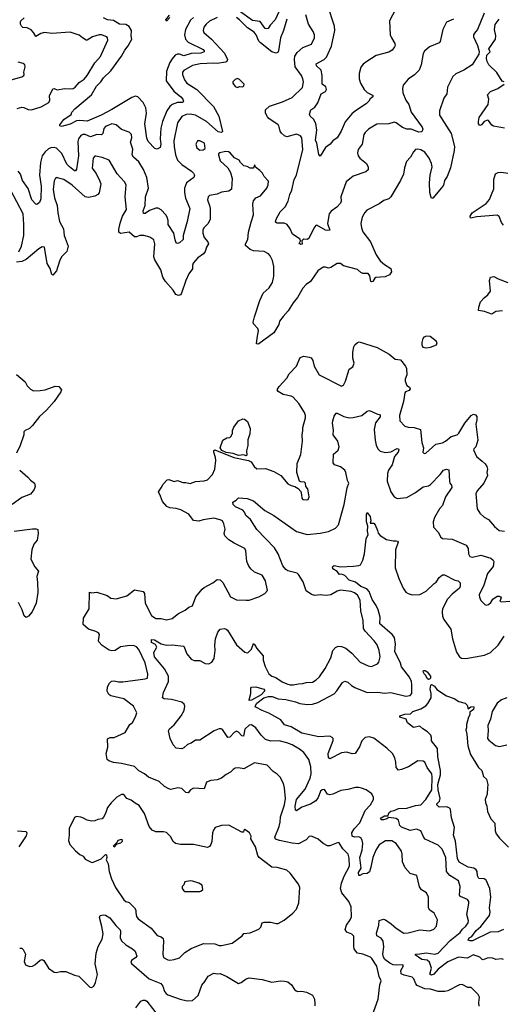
# Model space of a CAD drawing. Extents: x 1468344 to 1613994, y 525695 to 643861.
# Tile 348 of 427: x 1557205 to 1561704, y 611467 to 620646. Entities that reach past the tile are written whole.
import ezdxf

# ---------------------------------------------------------------- set-up
doc = ezdxf.new("R2010")
doc.units = 0

msp = doc.modelspace()

# ---------------------------------------------------------------- linework, layer by layer
at = {"layer": '0CON10XD'}
for points in [[(1560709.1, 620740.9), (1560653.8, 620636.2), (1560658.4, 620505), (1560669.7, 620475), (1560703.2, 620425), (1560705.5, 620405), (1560698.5, 620391.5), (1560677, 620363), (1560646.3, 620343.7), (1560527.6, 620312.4), (1560442, 620255), (1560408.2, 620231.8), (1560385.4, 620204.6), (1560368.9, 620145), (1560371.1, 620095), (1560382.2, 620055), (1560416, 619996), (1560445.4, 619965.4), (1560495, 619942.5), (1560501.4, 619935), (1560498, 619925), (1560473, 619907), (1560461.2, 619885), (1560435, 619860), (1560334, 619796), (1560301.2, 619768.8), (1560237.9, 619692.1), (1560200.6, 619605), (1560165, 619543.8), (1560123.3, 619515), (1560100, 619485), (1560055, 619453.3), (1560005, 619373.3), (1559995, 619390), (1559975.8, 619495), (1559962.9, 619522.9), (1559974.5, 619615.5), (1559967, 619677), (1559945, 619718.8), (1559914, 619745), (1559907.1, 619765), (1559920, 619805), (1559955, 619831.4), (1559985, 619871.2), (1560015.4, 619955), (1560055, 619975.9), (1560065.1, 619995), (1560058.9, 620018.9), (1560024.2, 620045), (1560025.3, 620125), (1560014.5, 620175), (1559973.1, 620215), (1559968, 620235), (1560044.8, 620275.2), (1560064.8, 620295.2), (1560110.8, 620399.2), (1560142, 620545), (1560138.9, 620585), (1560074.5, 620785)], [(1558603.3, 620665), (1558575, 620633.3), (1558568, 620645), (1558602, 620688)], [(1561534.3, 620705.7), (1561471.4, 620555), (1561445, 620521.2), (1561435.8, 620505), (1561434, 620485), (1561474.1, 620404.1), (1561487.7, 620347.7), (1561485.9, 620324.1), (1561422, 620225), (1561345, 620174.3), (1561269.5, 620140.5), (1561241.4, 620115), (1561192.2, 620017.8), (1561187.1, 619955), (1561160, 619915), (1561117.5, 619795), (1561120, 619755), (1561226.5, 619585), (1561257.8, 619465), (1561255.5, 619425.5), (1561220.4, 619265), (1561190.6, 619185), (1561165.8, 619145), (1561155, 619102.5), (1561137.5, 619077.5), (1561055, 618983.3), (1561045, 618982.5), (1561039.3, 618989.3), (1561027.5, 619035), (1561024.3, 619125), (1561030.5, 619195), (1561049.1, 619275), (1561044, 619305), (1561023.3, 619355), (1560982.2, 619412.2), (1560945, 619433.8), (1560915, 619439.1), (1560894, 619436), (1560875.5, 619415), (1560847.3, 619362.7), (1560810, 619325), (1560791.1, 619265), (1560781.9, 619205), (1560754.6, 619145.4), (1560665.6, 618995), (1560645, 618975.8), (1560598.8, 618961.2), (1560555, 618927.5), (1560440.9, 618869.1), (1560421.3, 618848.7), (1560397.1, 618805), (1560384.2, 618745), (1560390.8, 618705), (1560405, 618668.8), (1560474.4, 618575), (1560527.5, 618455), (1560565, 618396.9), (1560605, 618362.5), (1560666.2, 618325), (1560671.2, 618295), (1560651.7, 618268.3), (1560611.7, 618248.3), (1560525, 618241.2), (1560514.4, 618235.6), (1560495.7, 618205), (1560485, 618200.6), (1560479.2, 618205), (1560467.8, 618257.8), (1560455, 618280), (1560405, 618278), (1560385, 618288), (1560355, 618315.8), (1560225, 618350.8), (1560195, 618372), (1560165, 618372), (1560105, 618334.3), (1560085, 618330.8), (1560055, 618340), (1560035, 618338), (1559985, 618304), (1559915, 618204.2), (1559875, 618175.7), (1559845, 618144), (1559793.6, 618055), (1559753.6, 618005), (1559708.3, 617931.7), (1559660.8, 617879.2), (1559625.6, 617835), (1559619.5, 617805), (1559575, 617727.1), (1559435, 617624), (1559425, 617620), (1559413.8, 617625), (1559417.9, 617677.9), (1559432.5, 617745), (1559425.4, 617765.4), (1559385, 617810), (1559382, 617825), (1559392.5, 617875), (1559442.6, 618027.4), (1559475.6, 618095), (1559531.9, 618145), (1559560.4, 618195), (1559573.8, 618255), (1559574.5, 618344.5), (1559560.9, 618400.9), (1559540.8, 618445), (1559525, 618464), (1559484.2, 618484.2), (1559385, 618490.6), (1559355, 618503.1), (1559310.7, 618540.7), (1559310, 618555), (1559331.9, 618595), (1559336.6, 618663.4), (1559362, 618758), (1559384.3, 618825), (1559378, 618925), (1559384.1, 618955.9), (1559405.9, 618984.1), (1559450, 619005), (1559507.5, 619075), (1559522.5, 619105), (1559525, 619140), (1559483.8, 619183.8), (1559467.5, 619215), (1559445, 619240), (1559401.7, 619271.7), (1559398.3, 619288.3), (1559390, 619285), (1559385, 619260), (1559355, 619260), (1559327, 619277), (1559295, 619282.5), (1559263.8, 619313.8), (1559252.5, 619335), (1559208.3, 619358.3), (1559167.5, 619405), (1559150, 619415), (1559125, 619416.2), (1559070, 619405), (1559057.5, 619395), (1559057.5, 619385), (1559075, 619330), (1559145.9, 619265.9), (1559171.7, 619221.7), (1559186.2, 619165), (1559178, 619065), (1559155, 619047.5), (1559085, 619038.9), (1559045, 619020), (1558975, 619005.7), (1558962, 618995), (1558954.4, 618965), (1558975.7, 618915), (1558980.8, 618885), (1558979.4, 618785), (1558960.8, 618745), (1558922, 618705), (1558912, 618685)], [(1559625.3, 620725), (1559585.9, 620644.1), (1559538.6, 620595), (1559521.1, 620565), (1559505, 620559.3), (1559493.2, 620565), (1559447.4, 620627.4), (1559375, 620639.3), (1559253.9, 620725)], [(1561248.7, 620651.3), (1561185, 620622.5), (1561148.8, 620555), (1561125, 620443.3), (1561115, 620431.2), (1561025, 620393.3), (1560978.3, 620351.7), (1560965, 620330), (1560948.1, 620225), (1560928.6, 620175), (1560885, 620130.8), (1560827.9, 620092.1), (1560779.1, 620035), (1560772.3, 620005), (1560775.3, 619965.3), (1560805.4, 619895), (1560833.1, 619855), (1560853.8, 619785), (1560958, 619645), (1560963.3, 619625), (1560955, 619600), (1560925, 619596.2), (1560855.6, 619625.6), (1560814.2, 619624.2), (1560775, 619641.4), (1560715, 619684.3), (1560695, 619689.2), (1560645, 619674), (1560535, 619671.2), (1560456.2, 619625), (1560425, 619592.5), (1560411.9, 619575), (1560397.5, 619485), (1560359.4, 619435), (1560353.1, 619405), (1560361.4, 619375), (1560375, 619353.8), (1560438.8, 619305), (1560452, 619272), (1560453.8, 619245), (1560432.1, 619227.9), (1560312.4, 619187.6), (1560248.8, 619135), (1560198.8, 618995), (1560202, 618955), (1560197.1, 618935), (1560162.8, 618897.2), (1560109.4, 618860.6), (1560091.2, 618835), (1560074.4, 618745), (1560095.8, 618684.2), (1560075, 618679.2), (1560055, 618683.1), (1559975, 618728.8), (1559965, 618726.2), (1559946.5, 618703.5), (1559899.4, 618605), (1559885, 618595.4), (1559855, 618599), (1559845.5, 618594.5), (1559836.6, 618583.4), (1559837.6, 618552.4), (1559825, 618548.5), (1559810.6, 618560.6), (1559821.9, 618585), (1559818.7, 618598.7), (1559749.4, 618645), (1559727.5, 618695), (1559697.1, 618737.1), (1559670.2, 618750.2), (1559605, 618749.5), (1559589.5, 618759.5), (1559594.6, 618785.4), (1559634.6, 618855.4), (1559678.7, 618901.3), (1559707.2, 618952.8), (1559723.1, 619015), (1559743.2, 619055), (1559762.2, 619155), (1559784.7, 619195.3), (1559844, 619435), (1559836.4, 619545), (1559824, 619564), (1559785, 619578.2), (1559695, 619553.6), (1559673.2, 619563.2), (1559646.8, 619586.8), (1559633.1, 619605), (1559625, 619647.5), (1559615.5, 619665.5), (1559526, 619725), (1559515, 619740), (1559495.6, 619775), (1559495.6, 619804.4), (1559535, 619838.9), (1559655, 619880.5), (1559745, 619919.4), (1559842.9, 620015), (1559851.9, 620065), (1559845.6, 620095), (1559832.9, 620125), (1559773.1, 620205), (1559765.5, 620275), (1559769.1, 620305), (1559790.3, 620339.7), (1559843.2, 620386.8), (1559923.9, 620416.1), (1559952, 620475), (1559952, 620505), (1559942, 620535), (1559895.8, 620605), (1559871.8, 620691.8)], [(1557181.1, 619818.9), (1557225, 619830.6), (1557245, 619827.8), (1557285, 619808.9), (1557315, 619805.5), (1557405, 619832.2), (1557477.1, 619875), (1557485.6, 619895), (1557482.9, 619935), (1557515, 620000), (1557525, 620004), (1557555, 619992.5), (1557624.6, 620005.4), (1557665, 620000.8), (1557704.7, 620005.3), (1557722.8, 620017.2), (1557758.6, 620061.4), (1557805, 620092.7), (1557833.3, 620125), (1557905.6, 620245), (1557957.3, 620302.7), (1558025.7, 620455), (1558024, 620475), (1558016.2, 620485), (1557967, 620503), (1557945, 620503.1), (1557883.3, 620486.7), (1557835, 620454), (1557825, 620454), (1557790, 620475), (1557760.3, 620500.3), (1557675, 620528.5), (1557505, 620516.6), (1557435, 620525.5), (1557403.1, 620516.9), (1557355, 620488), (1557335, 620525.8), (1557310.5, 620550.5), (1557275, 620570), (1557235, 620572.9), (1557223.3, 620585), (1557213.3, 620605), (1557213.3, 620625), (1557216.7, 620635), (1557246.8, 620663.2)], [(1559045, 620666), (1558975, 620632.7), (1558942.5, 620605), (1558921.4, 620575), (1558915.8, 620545), (1558921.9, 620525), (1558993.7, 620463.6), (1559113.6, 620333.6), (1559141.8, 620275), (1559136.9, 620255), (1559125, 620250.7), (1559045, 620238.2), (1559010.2, 620239.8), (1558886.8, 620233.2), (1558815, 620217.1), (1558735, 620171.4), (1558723.3, 620155), (1558722.2, 620135), (1558741.4, 620085), (1558762.9, 620055), (1558856, 619996), (1559011.5, 619835), (1559060.9, 619745), (1559095.5, 619604.5), (1559085, 619592.5), (1559055, 619599.3), (1558947.1, 619697.1), (1558845, 619754.2), (1558795, 619764.7), (1558758.4, 619761.6), (1558715, 619742.3), (1558675.4, 619685), (1558642.5, 619515), (1558643.5, 619465), (1558657.2, 619385), (1558674.6, 619335), (1558715.8, 619295.8), (1558807.1, 619235), (1558826, 619215), (1558833.8, 619195), (1558828.8, 619175), (1558759.1, 619125), (1558741.1, 619075), (1558741.1, 619035), (1558751.3, 618981.3), (1558792.5, 618885), (1558767.1, 618765), (1558730, 618635), (1558729.2, 618595), (1558695, 618564), (1558675, 618560), (1558665, 618566.7), (1558653.4, 618593.4), (1558641.9, 618655), (1558590, 618735), (1558588.5, 618775), (1558580, 618805), (1558567.1, 618827.1), (1558522.7, 618872.7), (1558495, 618889.1), (1558475, 618889.5), (1558414.6, 618865.4), (1558375, 618840), (1558357.7, 618837.7), (1558355, 618862.5), (1558373.5, 618915), (1558378.2, 618995), (1558404.6, 619075), (1558390.6, 619175), (1558360.3, 619250.3), (1558315, 619321.1), (1558264.6, 619365), (1558252.1, 619385), (1558259.5, 619439.5), (1558238.1, 619505), (1558251.8, 619545), (1558246.1, 619576.1), (1558225, 619598), (1558153.3, 619623.3), (1558105, 619665.6), (1558065, 619673.8), (1558005, 619650.2), (1557989.5, 619630.5), (1557981.2, 619585), (1557967.4, 619572.6), (1557924.2, 619575.8), (1557865, 619552.1), (1557815, 619576.8), (1557795, 619576.2), (1557775, 619565.5), (1557753.8, 619536.2), (1557748.5, 619511.5), (1557753.2, 619375), (1557735, 619252.5), (1557725, 619237.5), (1557715, 619236.7), (1557667.8, 619275), (1557645, 619299.4), (1557598.1, 619398.1), (1557547, 619447), (1557525, 619455.2), (1557495, 619451.2), (1557475, 619442.5), (1557442.1, 619415), (1557415.6, 619375), (1557399.6, 619315), (1557391.1, 619195), (1557405.4, 619095), (1557403.2, 618976.8), (1557388.3, 618941.7), (1557365.9, 618924.1), (1557355, 618926.2), (1557317.8, 618965), (1557283.1, 619073.1), (1557232, 619145), (1557212.1, 619205), (1557190.8, 619235)], [(1558824, 620666), (1558797.9, 620642.1), (1558750.4, 620555), (1558740.7, 620505), (1558751.5, 620465), (1558775, 620436.2), (1558915, 620366.9), (1558925.7, 620355), (1558924.2, 620345), (1558895, 620333.2), (1558805, 620332), (1558735, 620307.9), (1558695, 620324.7), (1558675, 620324.7), (1558655, 620313.8), (1558625, 620281.8), (1558605, 620247.1), (1558574.8, 620165.2), (1558571.2, 620075), (1558640.5, 619980.5), (1558707.8, 619925), (1558725.6, 619905), (1558733.1, 619885), (1558725, 619874.6), (1558676.8, 619873.2), (1558625, 619855.4), (1558603.3, 619836.7), (1558577.3, 619795), (1558535.6, 619695), (1558519.5, 619635), (1558514.5, 619535.5), (1558520.6, 619485), (1558515, 619453.3), (1558485, 619440), (1558465, 619446.2), (1558401.5, 619511.5), (1558391.3, 619541.3), (1558372.4, 619675), (1558386.4, 619775), (1558381.5, 619825), (1558355.6, 619875), (1558305, 619926), (1558285, 619932.9), (1558251.7, 619921.7), (1558062.6, 619807.4), (1557965, 619755.6), (1557835, 619698.9), (1557765, 619706.4), (1557735, 619702), (1557675, 619670.6), (1557595, 619648.6), (1557580, 619655), (1557578, 619665), (1557615.6, 619714.4), (1557685, 619762.5), (1557692.5, 619785), (1557718.8, 619815), (1557875, 619944.3), (1557920, 620025), (1557962.9, 620067.1), (1557985.6, 620105), (1558055, 620168.1), (1558155.5, 620305), (1558185, 620360.8), (1558215, 620400.8), (1558248.9, 620465), (1558244.4, 620495), (1558248.1, 620545), (1558225, 620582.9), (1558195, 620599.5), (1558135, 620603.8), (1558078.2, 620638.2), (1558025, 620643.8), (1557985, 620663.8)], [(1559695, 620649.2), (1559665.4, 620545), (1559637.1, 620475), (1559618.5, 620355), (1559609.9, 620340.1), (1559595, 620332.5), (1559555, 620346.9), (1559449.3, 620429.3), (1559435.2, 620445.2), (1559408.4, 620505), (1559389.7, 620529.7), (1559329, 620569), (1559255.4, 620645.4), (1559225, 620667.6)], [(1561720, 620065), (1561703.3, 620073.3), (1561653, 620153), (1561577.5, 620225), (1561562.5, 620255), (1561557.5, 620285), (1561560, 620315), (1561590, 620345), (1561577.5, 620375), (1561640, 620465), (1561643.3, 620495), (1561632.5, 620555), (1561638.3, 620601.7), (1561675, 620650)], [(1557125, 620085.8), (1557225, 620114), (1557242.5, 620125), (1557247.5, 620135), (1557242.5, 620155), (1557257.5, 620205), (1557252.5, 620225), (1557238.3, 620238.3), (1557189.7, 620249.7)], [(1559235, 620012.5), (1559255, 620022.5), (1559285, 620020), (1559295, 620030), (1559296.7, 620045), (1559255, 620088.8), (1559235, 620096), (1559212.7, 620087.3), (1559192.5, 620065), (1559193, 620053), (1559213.6, 620023.6), (1559235, 620012.5)], [(1561724.1, 619635.9), (1561622.7, 619652.7), (1561605, 619662.5), (1561576.7, 619705), (1561565, 619710), (1561535, 619697.5), (1561510, 619665), (1561495, 619660), (1561483.3, 619675), (1561483.3, 619695), (1561486.7, 619735), (1561572.5, 619855), (1561579.4, 619905), (1561566.2, 619945), (1561594.4, 619975.6), (1561662.5, 620005), (1561720, 620045)], [(1558885, 619428.8), (1558915, 619433.3), (1558932.5, 619445), (1558928.8, 619495), (1558885, 619516.2), (1558864, 619516), (1558846.2, 619485), (1558855, 619450), (1558885, 619428.8)], [(1558912, 618685), (1558910.8, 618655), (1558924.3, 618615), (1558959.2, 618575), (1558964, 618555), (1558945.7, 618525), (1558933.6, 618485), (1558917.3, 618462.7), (1558865, 618424.4), (1558821.5, 618375), (1558815.5, 618355), (1558816.7, 618323.3), (1558780.5, 618275), (1558752.5, 618215), (1558714.6, 618095.4), (1558705, 618080.8), (1558685, 618072.9), (1558659.4, 618085), (1558635, 618123.1), (1558564.1, 618204.1), (1558540.5, 618245), (1558519.5, 618315), (1558465.4, 618405.4), (1558455.5, 618435.5), (1558464, 618555), (1558455, 618592.5), (1558419.5, 618619.5), (1558362.3, 618632.3), (1558325.4, 618634.6), (1558295, 618622.7), (1558275, 618622.9), (1558225, 618665.6), (1558145, 618651.9), (1558130, 618665), (1558130.2, 618689.8), (1558141.6, 618748.4), (1558164.6, 618815.4), (1558201.5, 618875), (1558189.5, 618995), (1558196.9, 619105), (1558182.9, 619135), (1558115, 619210), (1558040, 619335), (1557975, 619361.9), (1557915, 619374.2), (1557905, 619374), (1557889.4, 619355), (1557880.3, 619260.3), (1557916.1, 619216.1), (1557946.6, 619156.6), (1557960.3, 619115), (1557947, 619033), (1557933.3, 619015), (1557905, 618999.3), (1557845, 618987.1), (1557815.6, 618995), (1557693.6, 619103.6), (1557615, 619155.4), (1557546, 619174), (1557535, 619163.3), (1557527.4, 619142.6), (1557517.2, 619062.8), (1557529.2, 618985), (1557555.3, 618915), (1557561, 618845), (1557577.6, 618765), (1557612.9, 618695), (1557620.4, 618635), (1557658.2, 618535), (1557645.5, 618485), (1557594.4, 618435), (1557574.7, 618395.3), (1557546.9, 618305), (1557515, 618262.9), (1557505, 618268.8), (1557489.6, 618325), (1557461.8, 618371.8), (1557435, 618525.6), (1557415, 618527.1), (1557385, 618510.4), (1557265, 618409.4), (1557225, 618391.5), (1557176.2, 618386.2)], [(1561715, 618729.2), (1561695, 618754.2), (1561675, 618812), (1561655, 618823.5), (1561465, 618807.1), (1561406.4, 618796.4), (1561402.9, 618815), (1561423.1, 618845), (1561555, 618932.7), (1561585, 618968.6), (1561603.8, 619015), (1561625, 619067.5), (1561625.4, 619155), (1561642, 619208), (1561665, 619221.1), (1561695, 619225.6), (1561755, 619216)], [(1557197.8, 618482.2), (1557221.6, 618535), (1557244.7, 618635.3), (1557244.6, 618735), (1557235.9, 618835), (1557120.2, 619060.2)], [(1561705, 617932.5), (1561644.5, 617925.5), (1561605, 617901.2), (1561536.8, 617926.8), (1561482.5, 617935), (1561483.8, 617965), (1561500.8, 618015), (1561535, 618053.1), (1561570.1, 618079.9), (1561594.5, 618115), (1561584.5, 618215.5), (1561593.1, 618246.9), (1561625, 618252.9), (1561665, 618229.2), (1561755, 618196.2)], [(1560995, 617588), (1561035, 617593.8), (1561091.2, 617615), (1561096, 617635), (1561088.8, 617648.8), (1561032.3, 617692.3), (1560996.1, 617693.9), (1560973.3, 617685), (1560964.2, 617675), (1560952.9, 617635), (1560954, 617615), (1560963.9, 617593.9), (1560995, 617588)], [(1559315, 615234), (1559345.7, 615234.3), (1559435, 615264.2), (1559491.2, 615295), (1559514, 615325), (1559495.9, 615414.1), (1559465, 615466), (1559394.4, 615494.4), (1559361.8, 615521.8), (1559340.3, 615550.3), (1559322.5, 615595), (1559312.5, 615695), (1559303.8, 615715), (1559205, 615764.4), (1559155, 615796.2), (1559116.2, 615835), (1559110.4, 615855), (1559118.9, 615895), (1559108.5, 615945), (1559095, 615973.3), (1559075, 615983.8), (1559015, 615998.1), (1558915.7, 615984.3), (1558875, 615970), (1558825, 615978.1), (1558782.9, 616035), (1558706.5, 616076.5), (1558665, 616090), (1558604.4, 616094.4), (1558577, 616107), (1558537.5, 616155), (1558516.2, 616205), (1558497.5, 616245), (1558525, 616280), (1558542.5, 616315), (1558580, 616355), (1558595, 616358.8), (1558645, 616339.2), (1558675, 616349.2), (1558725, 616330.6), (1558755, 616332.5), (1558795, 616322.5), (1558845, 616339.1), (1558924.4, 616345.6), (1558956, 616355), (1559003, 616407), (1559025.6, 616454.4), (1559033.8, 616535), (1559031.2, 616565), (1559014, 616615), (1559015, 616630), (1559023.3, 616636.7), (1559201.2, 616565), (1559337.7, 616537.7), (1559362.6, 616522.6), (1559389.7, 616479.7), (1559415, 616458), (1559495, 616461.1), (1559575.2, 616435.2), (1559639.4, 616395), (1559705, 616320), (1559735, 616303.3), (1559770, 616295), (1559800, 616275), (1559827, 616247), (1559833.3, 616215), (1559833.8, 616185), (1559845, 616173.8), (1559875, 616168.8), (1559895, 616173.3), (1559903.6, 616196.4), (1559892.5, 616272.5), (1559872.5, 616295), (1559870, 616325), (1559860, 616335), (1559825, 616336.7), (1559813.6, 616343.6), (1559788.8, 616425), (1559792.1, 616507.9), (1559827.3, 616592.7), (1559842.9, 616715), (1559838.6, 616775), (1559845.6, 616815), (1559843.1, 616845), (1559869.2, 616935), (1559869.2, 616955), (1559858.6, 616985), (1559806.6, 617066.6), (1559755.5, 617125.5), (1559735, 617135.7), (1559662.2, 617152.2), (1559615, 617180), (1559606.7, 617195), (1559624, 617225), (1559694.4, 617305), (1559716.9, 617345), (1559784.3, 617415), (1559818.8, 617495), (1559855, 617509.2), (1559905, 617500), (1559922, 617492), (1559937, 617467), (1559950.8, 617415), (1559997.5, 617335), (1560205, 617229.2), (1560225, 617240), (1560243.1, 617275), (1560275, 617387.5), (1560309.5, 617410.5), (1560323.3, 617445), (1560310.5, 617490.5), (1560310.8, 617545), (1560320, 617595), (1560330, 617615), (1560352.7, 617637.3), (1560368.3, 617641.7), (1560538.9, 617588.9), (1560648.8, 617528.8), (1560705, 617480.4), (1560755, 617474.5), (1560802.2, 617415), (1560810.6, 617395), (1560813.3, 617335), (1560798.5, 617295), (1560799.1, 617275), (1560814.3, 617235), (1560839.1, 617219.1), (1560846.4, 617205), (1560835, 617188.9), (1560801.2, 617175), (1560795, 617166.7), (1560784.4, 617085), (1560747.1, 616955), (1560748.8, 616905), (1560795.7, 616855.7), (1560826.8, 616846.8), (1560882.4, 616842.4), (1560941.4, 616825), (1560952.9, 616705), (1560970, 616655), (1560963.3, 616615), (1560975, 616602.5), (1560990, 616605), (1561085, 616688.1), (1561145, 616701.5), (1561175, 616717.8), (1561228.5, 616761.5), (1561284.3, 616775.7), (1561299.2, 616790.8), (1561355, 616884), (1561415, 616956.7), (1561435, 616966.7), (1561455, 616963.3), (1561468, 616945), (1561467.8, 616915), (1561457.1, 616875), (1561476.9, 616725), (1561456, 616665), (1561437.5, 616645), (1561436.7, 616635), (1561464, 616575), (1561515, 616528.6), (1561545.4, 616505.4), (1561559.3, 616479.3), (1561565.7, 616454.3), (1561559.2, 616425), (1561566.7, 616395), (1561532.5, 616325), (1561468.6, 616255), (1561455.7, 616225), (1561470.8, 616085), (1561495.6, 616045.6), (1561535, 616008.6), (1561574, 615985), (1561631.1, 615921.1), (1561675, 615883.3), (1561725, 615876.2)], [(1557175, 617338.1), (1557255, 617269.4), (1557275, 617232.9), (1557305, 617201.9), (1557335, 617186.5), (1557395, 617187.3), (1557443.9, 617196.1), (1557535, 617229.4), (1557570, 617225), (1557593.8, 617195), (1557590, 617175), (1557526, 617085), (1557453.8, 617005), (1557388.8, 616945), (1557325, 616863.8), (1557295, 616833.3), (1557255, 616816.7), (1557242.5, 616805), (1557243.3, 616775), (1557209.2, 616675), (1557175.7, 616605)], [(1559315, 616581.2), (1559295, 616588.8), (1559245, 616581.4), (1559195, 616601.4), (1559130.8, 616610.8), (1559090, 616630), (1559073.3, 616655), (1559100, 616725), (1559135, 616747.5), (1559165, 616750), (1559180, 616765), (1559180, 616775), (1559190, 616785), (1559188, 616815), (1559201.7, 616848.3), (1559246.2, 616905), (1559285, 616924.3), (1559300.6, 616920.6), (1559329.1, 616899.1), (1559353.9, 616833.9), (1559350.6, 616785), (1559332.2, 616727.8), (1559330.5, 616675), (1559319.2, 616625), (1559322.5, 616585), (1559315, 616581.2)], [(1560030.9, 615280.9), (1560005, 615284.5), (1559955, 615277.5), (1559925, 615288.6), (1559875, 615322.5), (1559846.3, 615406.3), (1559805, 615474.3), (1559791.2, 615485), (1559705, 615507.3), (1559685, 615518.9), (1559657.7, 615555), (1559615.6, 615665.6), (1559581.7, 615721.7), (1559415, 615893.1), (1559357.2, 615987.2), (1559313.6, 616023.6), (1559300, 616055), (1559284.2, 616074.2), (1559216.7, 616105), (1559196.2, 616125), (1559191.7, 616148.3), (1559223.6, 616166.4), (1559245, 616187.5), (1559325, 616181.2), (1559385, 616160), (1559490.9, 616070.9), (1559575, 616022.2), (1559784, 615875), (1559885, 615845.6), (1560005, 615858.1), (1560085, 615873.8), (1560148.8, 615905), (1560176, 615935), (1560231.1, 616125), (1560257.4, 616282.6), (1560272, 616325), (1560260.4, 616350.4), (1560245.5, 616425), (1560234.7, 616444.7), (1560195, 616477.8), (1560140, 616495), (1560127.5, 616515), (1560130, 616595), (1560175, 616633.8), (1560182.5, 616665), (1560170, 616715), (1560125.8, 616775.8), (1560129.2, 616819.2), (1560120, 616885), (1560124, 616906), (1560135, 616950), (1560155, 616977.5), (1560165, 616977.5), (1560225.9, 616945.9), (1560275, 616934.4), (1560315, 616937.1), (1560395, 616957.1), (1560445, 616996.2), (1560465, 617003.8), (1560535, 616970.8), (1560565, 616963.3), (1560565, 616942), (1560522.2, 616887.8), (1560510, 616825), (1560517.8, 616725), (1560529.1, 616679.1), (1560545, 616646), (1560565, 616624.4), (1560615, 616610), (1560665, 616617.5), (1560725, 616646.7), (1560735, 616643.8), (1560738.5, 616635), (1560734.4, 616615), (1560698.5, 616575), (1560677.1, 616495), (1560641.9, 616445), (1560634.4, 616415), (1560631.5, 616345), (1560666, 616245), (1560695, 616196.2), (1560725, 616182.5), (1560815, 616192.2), (1560893.6, 616236.4), (1560965, 616291.1), (1561015, 616300.4), (1561035, 616311.8), (1561125, 616404.3), (1561155, 616445.7), (1561185, 616454.4), (1561205, 616450), (1561212.3, 616342.3), (1561216.2, 616325), (1561230.8, 616305), (1561232.5, 616285), (1561175, 616198.8), (1561145, 616116.2), (1561117.5, 616085), (1561070.8, 616005), (1561060, 615965), (1561063.8, 615915), (1561108.8, 615865), (1561128.8, 615825), (1561145, 615808.8), (1561235, 615802), (1561366.2, 615746.2), (1561387.1, 615715), (1561387.5, 615665), (1561400.8, 615640.8), (1561425, 615635.7), (1561505, 615652.3), (1561598.1, 615625), (1561618.1, 615608.1), (1561623.8, 615595), (1561618.8, 615548.8), (1561565, 615483.8), (1561531.1, 615375), (1561488, 615285), (1561491.2, 615261.2), (1561505, 615230), (1561540, 615195), (1561555, 615188.8), (1561575, 615193.8), (1561597.7, 615212.3), (1561615, 615242.5), (1561655, 615272.5), (1561675, 615272.5), (1561687.5, 615265), (1561692.5, 615255), (1561680, 615225), (1561695, 615217.5), (1561775, 615226)], [(1557205, 616446), (1557282, 616382), (1557305, 616351.9), (1557344, 616325), (1557349.2, 616295), (1557340, 616265), (1557306.7, 616223.3), (1557225, 616192), (1557136.2, 616125)], [(1561715, 611883.1), (1561695, 611890.6), (1561645, 611884.4), (1561615, 611896.9), (1561585, 611899.6), (1561562.8, 611897.2), (1561525, 611880.8), (1561515, 611883.8), (1561495, 611906.2), (1561435, 611926.7), (1561375, 611896.7), (1561295, 611905.3), (1561195, 611863.6), (1561107.5, 611795), (1561065, 611746.2), (1561045, 611739.2), (1561027.5, 611747.5), (1561045.4, 611805), (1561025, 611858.2), (1561005, 611877.9), (1560955, 611885.4), (1560921.5, 611905), (1560894.4, 611925), (1560894.6, 611935.4), (1560935, 611935.9), (1560995, 611946.9), (1561075.3, 611934.7), (1561105, 611943.8), (1561217.5, 612062.5), (1561310.4, 612135), (1561331.5, 612168.5), (1561362.5, 612195), (1561384.4, 612225), (1561387.5, 612245), (1561374.3, 612305), (1561392, 612405), (1561391.2, 612425), (1561378.8, 612445), (1561315, 612471.4), (1561305, 612483.3), (1561310, 612565), (1561295, 612616.7), (1561215, 612666.2), (1561184.2, 612705), (1561178.6, 612835), (1561142.1, 612912.1), (1561105, 612949.2), (1560985, 613006.2), (1560972.1, 613022.1), (1560945, 613083.8), (1560905, 613098.1), (1560845, 613088), (1560765, 613119.2), (1560747.5, 613135), (1560735, 613183.8), (1560715, 613198.6), (1560645, 613207.5), (1560626.7, 613195), (1560595, 613185.8), (1560576.7, 613186.7), (1560567.5, 613195), (1560573.3, 613205), (1560605, 613224.2), (1560636.7, 613223.3), (1560649.2, 613255), (1560665, 613268.2), (1560697.2, 613272.8), (1560735, 613291.1), (1560815, 613295.3), (1560895, 613321.3), (1560943, 613327), (1560990.9, 613375), (1561046, 613465), (1561050.9, 613585), (1561046.1, 613615), (1561003.1, 613673.1), (1560983.1, 613723.1), (1560965, 613732.2), (1560915, 613736.9), (1560830.5, 613679.5), (1560765, 613654.6), (1560735, 613650.8), (1560713.1, 613675), (1560711.4, 613725), (1560701.9, 613765), (1560680, 613805), (1560628.1, 613855), (1560505, 613946.9), (1560465, 613961.1), (1560425, 613954.3), (1560395, 613924.3), (1560372, 613868), (1560333.8, 613806.2), (1560305, 613800.8), (1560255, 613817.1), (1560205, 613811.3), (1560095, 613754.2), (1560084.4, 613765), (1560082, 613805), (1560128.6, 613925), (1560127.5, 613945), (1560118, 613955), (1560095, 613965.5), (1559995, 613959.5), (1559835.3, 613995.3), (1559735, 614052.3), (1559675, 614071.4), (1559640.2, 614120.2), (1559528.1, 614181.9), (1559465, 614207.1), (1559406.3, 614236.3), (1559400, 614245), (1559415, 614273.2), (1559480, 614325), (1559525.5, 614335.5), (1559560, 614335), (1559615, 614315.5), (1559685, 614309.5), (1559775, 614287.5), (1559815, 614270), (1559885, 614262.7), (1559934.7, 614265.3), (1559985, 614280.9), (1560135, 614360.9), (1560161.9, 614388.1), (1560213.6, 614466.4), (1560235, 614480), (1560265, 614470), (1560298.6, 614438.6), (1560330.3, 614420.3), (1560445, 614374.6), (1560544.6, 614375.4), (1560605, 614368.5), (1560665, 614373.8), (1560805, 614339.6), (1560845, 614345.8), (1560859.5, 614365), (1560861.3, 614445), (1560856.3, 614475), (1560838.1, 614515), (1560765, 614613.5), (1560755, 614647.1), (1560702, 614755), (1560708.9, 614825), (1560697.6, 614885), (1560676.2, 614915), (1560562.9, 615015), (1560565.8, 615075), (1560546.4, 615145), (1560528.1, 615185), (1560490.7, 615240.7), (1560463.7, 615315), (1560440.4, 615340.4), (1560385, 615362.6), (1560335, 615402.9), (1560275, 615420), (1560235, 615463.8), (1560205, 615477.5), (1560185, 615473.3), (1560165, 615500), (1560123.8, 615525), (1560121.2, 615545), (1560135, 615556.2), (1560195, 615546.2), (1560317.7, 615552.3), (1560365, 615556.7), (1560382.5, 615565), (1560402.3, 615607.7), (1560418.6, 615665), (1560434.2, 615805), (1560452.2, 615845), (1560447.2, 615877.2), (1560450, 615925), (1560436.8, 615965), (1560437.1, 616032.9), (1560445, 616050), (1560472.2, 616015), (1560477.5, 615975), (1560473.1, 615953.1), (1560505, 615952.5), (1560517.3, 615937.3), (1560542, 615885), (1560547.5, 615857.5), (1560565, 615836.2), (1560625, 615798.8), (1560687, 615787), (1560715, 615788.8), (1560725.7, 615785.7), (1560732, 615775), (1560707.8, 615705), (1560705.5, 615535), (1560740.6, 615435), (1560780.6, 615345), (1560805, 615310), (1560825, 615295.7), (1560865, 615284.2), (1560935, 615287.5), (1560995, 615317.5), (1561069.6, 615390.4), (1561086.4, 615403.6), (1561114.4, 615445), (1561145, 615470), (1561165, 615469.2), (1561261.3, 615421.3), (1561293.9, 615413.9), (1561310, 615395), (1561312.5, 615365), (1561303.8, 615345), (1561235, 615290), (1561191.5, 615245), (1561147.5, 615155), (1561143.7, 615126.3), (1561147.8, 615085), (1561160, 615055), (1561225.6, 614965), (1561240.5, 614875), (1561278.3, 614748.3), (1561305, 614706.7), (1561325, 614693.3), (1561365, 614691.2), (1561538, 614722), (1561595, 614745.5), (1561664.2, 614815.8), (1561720, 614900)], [(1557155, 615877.5), (1557325, 615899.4), (1557359.5, 615899.5), (1557373.6, 615893.6), (1557375.9, 615855.9), (1557366.6, 615793.4), (1557335.6, 615755), (1557318.6, 615705), (1557310, 615615), (1557345.7, 615545), (1557378.8, 615505), (1557365.3, 615455), (1557370.4, 615399.6), (1557375.6, 615305), (1557359.4, 615205), (1557320.6, 615125), (1557286.3, 615083.7), (1557265, 615073.8), (1557247.5, 615087.5), (1557229.2, 615145), (1557193.2, 615213.2)], [(1560491.5, 611358.5), (1560546.9, 611515), (1560561.7, 611648.3), (1560575.7, 611685), (1560557.1, 611727.1), (1560535, 611821.2), (1560487.5, 611895), (1560475, 611905.6), (1560405, 611932.9), (1560355, 611942), (1560335.7, 611965), (1560323.8, 611983.8), (1560320, 612005), (1560320.8, 612100.8), (1560301.2, 612121.2), (1560255, 612138), (1560240, 612165), (1560250.8, 612205), (1560285.8, 612255), (1560296.8, 612283.2), (1560296.2, 612375), (1560274, 612425), (1560206.6, 612506.6), (1560194.3, 612545), (1560204.3, 612595), (1560228.3, 612661.7), (1560280.7, 612755), (1560277.9, 612827.9), (1560266, 612866), (1560216.9, 612915), (1560181.7, 612971.7), (1560175, 612973.8), (1560096.6, 612943.4), (1560075, 612944.3), (1560035, 612965.8), (1559987.4, 613007.4), (1559925, 613034), (1559905, 613031.2), (1559875, 613000.8), (1559805, 612962.7), (1559745, 612968.5), (1559627.3, 612992.7), (1559591.2, 613005), (1559584.4, 613025), (1559622.5, 613125), (1559633.8, 613165), (1559636.7, 613215), (1559674.8, 613325), (1559681.9, 613385), (1559674.4, 613485.6), (1559665.4, 613525.4), (1559634.6, 613584.6), (1559605, 613612.9), (1559567.2, 613637.2), (1559513.3, 613695), (1559395, 613718), (1559295, 613662), (1559245, 613670.8), (1559215, 613666.7), (1559194.7, 613655.3), (1559170.7, 613629.3), (1559131.2, 613608.8), (1559085, 613573.8), (1559045, 613558.8), (1558987, 613553), (1558945, 613537.5), (1558923.8, 613476.2), (1558825, 613482), (1558796.7, 613465), (1558775, 613436.7), (1558755, 613441.2), (1558715, 613478), (1558680, 613485), (1558615, 613470), (1558595, 613474.2), (1558555, 613495.8), (1558505, 613544.2), (1558405, 613584), (1558368, 613615), (1558315, 613644.5), (1558275, 613684.4), (1558155, 613712.5), (1558079.8, 613719.8), (1558036.6, 613736.6), (1558019.5, 613749.5), (1558012, 613805), (1558026.9, 613865), (1558025, 613940), (1558047, 613953), (1558085, 613954), (1558188.9, 614001.1), (1558233.3, 614075), (1558256.2, 614095), (1558285, 614147.5), (1558296, 614185), (1558266, 614245), (1558175, 614314.4), (1558055, 614342.5), (1558035, 614356.2), (1558021.4, 614385), (1558024.2, 614425), (1558040.9, 614459.1), (1558062.4, 614477.6), (1558085, 614483.1), (1558125, 614473.8), (1558165, 614473.8), (1558375, 614500.5), (1558395, 614507.5), (1558401.1, 614545), (1558375, 614648.9), (1558316.7, 614775), (1558295, 614798.6), (1558265, 614812.5), (1558211.2, 614808.8), (1558145, 614799.4), (1558095, 614764.4), (1558065, 614761.9), (1558038.9, 614768.9), (1557973, 614813), (1557944.2, 614845), (1557940, 614855), (1557947.5, 614915), (1557938.7, 614928.7), (1557915, 614942.5), (1557847.5, 614965), (1557796.4, 615006.4), (1557798.8, 615065), (1557851.4, 615155), (1557855, 615310), (1557873.3, 615303.3), (1557925, 615308), (1558019.2, 615279.2), (1558055, 615254), (1558105, 615247.5), (1558205, 615275.8), (1558275, 615329.2), (1558355, 615316), (1558369.4, 615295), (1558375, 615206.2), (1558435, 615092.5), (1558475, 615064.4), (1558525, 615061.9), (1558575, 615050), (1558625, 615062.9), (1558685, 615110), (1558748.3, 615141.7), (1558781.1, 615168.9), (1558815, 615181.4), (1558846.2, 615265), (1558905, 615336.4), (1558925, 615352.9), (1559004.2, 615395), (1559045, 615428), (1559073.8, 615423.8), (1559098.8, 615398.8), (1559168.8, 615265), (1559225, 615238), (1559315, 615234)], [(1561489.7, 611449.7), (1561485.6, 611485), (1561492.3, 611532.3), (1561479.1, 611559.1), (1561415, 611622.5), (1561383.6, 611623.6), (1561330.7, 611650.7), (1561305, 611647.1), (1561196.6, 611593.4), (1561166.7, 611586.7), (1561105, 611586.9), (1561035, 611607.9), (1560982, 611612), (1560911.1, 611641.1), (1560896.6, 611656.6), (1560877.9, 611705), (1560865, 611720.5), (1560787.6, 611737.6), (1560761.8, 611751.8), (1560757.6, 611782.4), (1560783.3, 611825), (1560777.5, 611835), (1560715, 611830.8), (1560685, 611835.3), (1560655, 611850.3), (1560610, 611885), (1560597.2, 611905), (1560590.5, 611935), (1560598.6, 612001.4), (1560593.9, 612053.9), (1560575, 612082.5), (1560535, 612103.8), (1560531.4, 612131.4), (1560553.3, 612205), (1560555, 612246.7), (1560595, 612259.5), (1560615, 612253.6), (1560668.3, 612218.3), (1560715, 612177.1), (1560785, 612131.2), (1560825, 612132.5), (1560935, 612160), (1561027.5, 612152.5), (1561065, 612168), (1561090.6, 612195), (1561098.6, 612255), (1561068.1, 612315), (1561029.4, 612345), (1561016.5, 612365), (1561014.4, 612465.6), (1560997, 612507), (1560950, 612535), (1560930.7, 612560.7), (1560907.3, 612667.3), (1560845, 612686.2), (1560799.1, 612739.1), (1560774.6, 612795), (1560771.9, 612865), (1560764.2, 612894.2), (1560714, 612965), (1560675, 612991.1), (1560615, 612989.4), (1560555, 612952.5), (1560525, 612904.2), (1560496.1, 612835), (1560479.6, 612745), (1560465, 612702), (1560445, 612687.5), (1560405, 612682.9), (1560375, 612667.1), (1560365, 612668.8), (1560363.5, 612695), (1560386.9, 612735), (1560374.8, 612835), (1560397.4, 612905), (1560403.8, 612965), (1560398, 612998), (1560385, 613018.8), (1560365, 613026.6), (1560325, 613025.4), (1560303.6, 613035), (1560302.1, 613065), (1560323.8, 613103.8), (1560375, 613157.8), (1560424.6, 613275), (1560475.6, 613325), (1560504.2, 613375), (1560504, 613395), (1560488.6, 613428.6), (1560435.9, 613465.9), (1560391.7, 613481.7), (1560365, 613488.8), (1560335, 613488), (1560265, 613468.6), (1560199.7, 613460.3), (1560125, 613425.6), (1560095, 613418.6), (1560075, 613426), (1560045, 613468), (1560025, 613467.5), (1560010, 613455), (1559987.9, 613395), (1559965, 613362.5), (1559916.5, 613333.5), (1559834.6, 613305.4), (1559785, 613268.8), (1559775.9, 613275.9), (1559773.5, 613315), (1559785.5, 613375), (1559865, 613471.1), (1559913.3, 613575), (1559920.6, 613615), (1559919.1, 613679.1), (1559899.7, 613749.7), (1559853, 613813), (1559813.8, 613845), (1559745, 613884.2), (1559695, 613904.2), (1559625, 613921.5), (1559545, 613919.2), (1559495, 613936.7), (1559456.9, 613975), (1559405, 614044), (1559365, 614072.5), (1559345, 614067.5), (1559305, 614030.8), (1559292.3, 613967.7), (1559275, 613970.6), (1559245, 614002.9), (1559225, 614012.5), (1559205, 614001.4), (1559165, 613958.6), (1559145, 613954.4), (1559095, 614028.6), (1559084.5, 614034.5), (1559065, 614033.8), (1559016.9, 614015), (1558885, 613928.8), (1558845, 613928), (1558805, 613901.4), (1558770.3, 613889.7), (1558735, 613856.2), (1558715, 613847.5), (1558665, 613854), (1558635, 613884.3), (1558606.5, 613945), (1558593.5, 614016.5), (1558600.8, 614035), (1558645, 614072.5), (1558711.1, 614155), (1558737.1, 614205), (1558744, 614245), (1558738.8, 614265), (1558715, 614284), (1558618.9, 614308.9), (1558552.9, 614312.9), (1558536.9, 614325), (1558544.3, 614375), (1558592.9, 614475), (1558591.5, 614525), (1558555.4, 614595), (1558462.4, 614705), (1558456.9, 614745), (1558484.2, 614795), (1558469.7, 614819.7), (1558435, 614840), (1558433.6, 614866.4), (1558462.5, 614865), (1558525, 614826), (1558574.5, 614814.5), (1558625, 614819.1), (1558735, 614806.2), (1558762.5, 614735), (1558805, 614682.9), (1558832.1, 614672.1), (1558885, 614670.6), (1558935, 614644.5), (1558968.8, 614641.2), (1558995.8, 614655), (1559018.2, 614691.8), (1559028.5, 614765), (1559024.4, 614815), (1559029.2, 614875), (1559053.1, 614935), (1559075, 614963.1), (1559115, 614968.8), (1559131.2, 614965), (1559141.4, 614955), (1559226.3, 614816.3), (1559305, 614750), (1559325, 614743.3), (1559335, 614747.5), (1559365, 614778.8), (1559385, 614830), (1559395, 614822.5), (1559414.6, 614784.6), (1559474.3, 614715), (1559475.8, 614675), (1559493.8, 614615), (1559528.3, 614548.3), (1559555, 614525.8), (1559594, 614514), (1559652.6, 614472.6), (1559695, 614452.9), (1559725, 614444.4), (1559755.5, 614444.5), (1559805, 614455.5), (1559845, 614456.7), (1559875, 614467.5), (1559935, 614470), (1559969.8, 614490.2), (1560000.7, 614519.3), (1560051.6, 614598.4), (1560105, 614696), (1560125.3, 614764.7), (1560148.1, 614791.9), (1560175, 614804.5), (1560205, 614803.6), (1560245, 614786.7), (1560301.2, 614741.2), (1560378.8, 614655), (1560455, 614622), (1560485, 614616.2), (1560540.5, 614639.5), (1560552, 614655), (1560564.2, 614705), (1560557.1, 614765), (1560536.4, 614816.4), (1560509.2, 614855), (1560425.9, 614945.9), (1560410.9, 614970.9), (1560405.6, 615045), (1560384, 615134), (1560378.2, 615235), (1560355, 615280.9), (1560325, 615303.8), (1560295, 615316), (1560195, 615326.9), (1560165, 615317.9), (1560105, 615285.4), (1560065, 615277.5), (1560030.9, 615280.9)], [(1561015, 614496.2), (1561005, 614503.3), (1560990.8, 614530.8), (1560975, 614546.7), (1560966.2, 614565), (1560970.5, 614579.5), (1560985, 614577.5), (1561003.3, 614565), (1561033.3, 614525), (1561033.9, 614506.1), (1561025, 614498.8), (1561015, 614496.2)], [(1561715, 612165.6), (1561665, 612141.5), (1561592.3, 612137.7), (1561425, 612058.2), (1561405, 612057.3), (1561385.8, 612065), (1561393.6, 612085), (1561420.5, 612099.5), (1561461.5, 612155), (1561505, 612191.3), (1561583.1, 612295), (1561590.9, 612325), (1561584.5, 612365), (1561595.5, 612465), (1561588.2, 612545), (1561552.2, 612625), (1561535, 612637.1), (1561485, 612640), (1561473.1, 612663.1), (1561470.3, 612705), (1561461.8, 612721.8), (1561437.1, 612735), (1561386, 612746), (1561301.5, 612791.5), (1561284.9, 612825), (1561266.1, 612986.1), (1561250, 613045), (1561257.9, 613115), (1561230.6, 613205), (1561220.9, 613285), (1561208.3, 613298.3), (1561185, 613306.8), (1561115, 613305.3), (1561093.3, 613325), (1561093.5, 613335), (1561118.1, 613361.9), (1561125.6, 613385), (1561105.4, 613465), (1561102.2, 613515), (1561126.4, 613605), (1561128, 613645), (1561104.2, 613775), (1561100.3, 613850.3), (1561045, 613923.3), (1561043.8, 613955), (1561036.2, 613975), (1561007.7, 614007.7), (1560962.5, 614035), (1560935, 614060), (1560875, 614047.5), (1560820.7, 614090.7), (1560812.5, 614105), (1560806.2, 614125), (1560750, 614145), (1560747.5, 614155), (1560795, 614171.9), (1560846.7, 614175), (1560870, 614195), (1560945, 614220), (1560991.4, 614248.6), (1561010.5, 614269.5), (1561040, 614325), (1561040, 614365), (1561030.8, 614405), (1561036.7, 614443.3), (1561045, 614448.8), (1561072.1, 614432.1), (1561095, 614400), (1561183.9, 614343.9), (1561255, 614318.8), (1561298.3, 614288.3), (1561357.5, 614275), (1561377.5, 614255), (1561385, 614220), (1561409.5, 614240.5), (1561435, 614243.8), (1561439.4, 614235), (1561436, 614215), (1561401.4, 614188.6), (1561400.8, 614165), (1561388.9, 614145), (1561368.9, 614075), (1561370, 614045), (1561363.8, 614025), (1561373.3, 613985), (1561381.2, 613875), (1561408.8, 613795), (1561483.3, 613675), (1561512.5, 613645), (1561529.3, 613589.3), (1561558, 613565), (1561569.4, 613515), (1561566.7, 613485), (1561563, 613427), (1561544.4, 613375.6), (1561547, 613347), (1561560.8, 613315), (1561564.4, 613265), (1561598, 613195), (1561633.8, 613155), (1561638.8, 613085), (1561646.7, 613055), (1561678.8, 613015), (1561762.4, 612932.4)], [(1559345, 614300), (1559343.3, 614305), (1559358.8, 614365), (1559360, 614415), (1559366.1, 614423.9), (1559405, 614427.1), (1559480, 614405), (1559487.9, 614395), (1559486.2, 614385), (1559455, 614350.6), (1559365, 614303.5), (1559345, 614300)], [(1561745, 614323.5), (1561695, 614305.6), (1561655, 614273.8), (1561609.1, 614195), (1561592.7, 614125), (1561567.8, 614065), (1561571.9, 614015), (1561566.2, 613945), (1561578.3, 613928.3), (1561640.4, 613880.4), (1561675, 613869.6), (1561744.8, 613885.2)], [(1558605, 611877.3), (1558645, 611884.6), (1558695, 611900), (1558745, 611950.6), (1558804.5, 611985.5), (1558917.3, 612032.7), (1559025, 612030), (1559065, 612016), (1559085, 612016), (1559185, 612035.8), (1559278.8, 612105), (1559295, 612125.6), (1559355, 612134.3), (1559435, 612166.7), (1559453.3, 612185), (1559465, 612227.5), (1559485, 612232.5), (1559545, 612231.2), (1559595, 612219.2), (1559615, 612220.8), (1559669.7, 612250.3), (1559751.2, 612315), (1559786.2, 612355), (1559808.3, 612411.7), (1559816.7, 612555), (1559805, 612587.5), (1559725, 612690), (1559695, 612716.7), (1559605, 612742), (1559555, 612746.2), (1559490, 612795), (1559436.1, 612836.1), (1559425, 612852.5), (1559403.8, 612935), (1559358.3, 613008.3), (1559362.5, 613035), (1559346.7, 613065), (1559305, 613096.7), (1559295, 613090), (1559290, 613070), (1559275, 613071.2), (1559155, 613138.2), (1559085, 613132.5), (1559026.1, 613113.9), (1559010.5, 613089.5), (1559003.8, 613065), (1558996.2, 612985), (1558986.7, 612955), (1558973, 612937), (1558955, 612927.5), (1558825, 612956.2), (1558705, 612956), (1558657.3, 612967.3), (1558636.2, 612985), (1558610.3, 613030.3), (1558575, 613068.8), (1558545, 613075.8), (1558474.4, 613074.4), (1558439.2, 613089.2), (1558412, 613125), (1558368.1, 613245), (1558320.2, 613320.2), (1558281.2, 613341.2), (1558245, 613371.1), (1558205, 613385.7), (1558175, 613422), (1558155, 613422.5), (1558110.9, 613399.1), (1558057.5, 613345), (1558025, 613301.2), (1558004.3, 613245), (1557987.8, 613212.2), (1557972.7, 613197.3), (1557935, 613190), (1557905, 613176), (1557875.9, 613174.1), (1557835, 613182), (1557795, 613206.2), (1557775, 613211.2), (1557735, 613216), (1557715, 613208.8), (1557666.2, 613105), (1557667.5, 613045), (1557660, 612995), (1557673.8, 612955), (1557725, 612897.5), (1557765, 612864.2), (1557796.8, 612846.8), (1557815, 612820), (1557870.5, 612790.5), (1557885, 612790), (1557965, 612823.3), (1558005, 612862.5), (1558015, 612860), (1558016.7, 612835), (1558010, 612815), (1558030, 612775), (1558040, 612705), (1558062, 612635), (1558096.6, 612556.6), (1558175, 612440), (1558195, 612426.2), (1558226.2, 612416.2), (1558276.5, 612366.5), (1558287.8, 612345), (1558289.2, 612319.2), (1558295, 612286.2), (1558310, 612265), (1558430, 612175), (1558485, 612108.8), (1558524.3, 612094.3), (1558541.2, 612081.2), (1558545.6, 612055.6), (1558538.2, 611935), (1558545, 611904), (1558585, 611880), (1558605, 611877.3)], [(1557185, 613082.5), (1557265, 613076.7), (1557273, 613063), (1557265, 613037.5), (1557196.3, 612933.7)], [(1558085, 612932.5), (1558080, 612945), (1558118.3, 612981.7), (1558123.6, 612996.4), (1558157.5, 613007.5), (1558160, 612985), (1558145, 612970), (1558111.7, 612958.3), (1558085, 612932.5)], [(1558885, 612517.5), (1558895, 612522.5), (1558911.7, 612538.3), (1558905, 612577.5), (1558875, 612597.5), (1558815, 612613.3), (1558795, 612617.5), (1558745, 612610), (1558735, 612580), (1558720, 612565), (1558720, 612545), (1558733.6, 612523.6), (1558745, 612517.5), (1558885, 612517.5)], [(1557205, 611990), (1557225, 611988.8), (1557238.3, 611978.3), (1557258.8, 611935), (1557246.2, 611865), (1557260, 611835), (1557295, 611818), (1557325, 611823.8), (1557345.8, 611834.2), (1557395, 611876.7), (1557415, 611883.3), (1557430, 611875), (1557473.4, 611803.4), (1557525, 611766.2), (1557545.9, 611764.1), (1557586.1, 611773.9), (1557635, 611771.2), (1557715, 611738), (1557755, 611728.8), (1557860, 611625), (1557875, 611623.8), (1557895, 611636), (1557910.2, 611669.8), (1557930.4, 611745), (1557909.2, 611845), (1557916.6, 611945), (1557935.3, 612005), (1557973.9, 612075), (1557982.5, 612125), (1557972.2, 612192.2), (1557948.8, 612275), (1557956.4, 612293.6), (1557985, 612301.2), (1558005, 612298.8), (1558044.4, 612274.4), (1558100, 612200), (1558140.2, 612160.2), (1558146.2, 612145), (1558141.5, 612085), (1558155, 612057.5), (1558195, 612021.9), (1558255.8, 611985), (1558281.4, 611961.4), (1558295.7, 611914.3), (1558287.9, 611902.1), (1558246, 611875), (1558242.5, 611855), (1558247, 611847), (1558412.5, 611705), (1558522, 611662), (1558540.5, 611635), (1558554.4, 611585), (1558568.9, 611568.9), (1558585.6, 611555.6), (1558700, 611515), (1558765, 611500.6), (1558815, 611502.5), (1558869.7, 611550.3), (1558903.8, 611645), (1558931.7, 611678.3), (1558961.3, 611728.7), (1559015, 611756.9), (1559045, 611750), (1559075, 611754.2), (1559136.7, 611725), (1559245, 611660.8), (1559270.9, 611669.1), (1559315, 611703.8), (1559345, 611714), (1559465, 611696.7), (1559555, 611673.8), (1559635.7, 611684.3), (1559675, 611683.1), (1559703.3, 611675), (1559738, 611648), (1559765.7, 611605.7), (1559781.7, 611591.7), (1559796.1, 611586.1), (1559835, 611589.2), (1559879.4, 611579.4), (1559935, 611552), (1559953.6, 611513.6), (1559957.3, 611475), (1559955, 611453.8)], [(1558289.1, 611435), (1558335, 611496.8), (1558355, 611506.4), (1558375, 611505.5), (1558390.6, 611495), (1558495, 611360.5)]]:
    msp.add_lwpolyline(points, dxfattribs=at)

doc.saveas('drawing.dxf')
